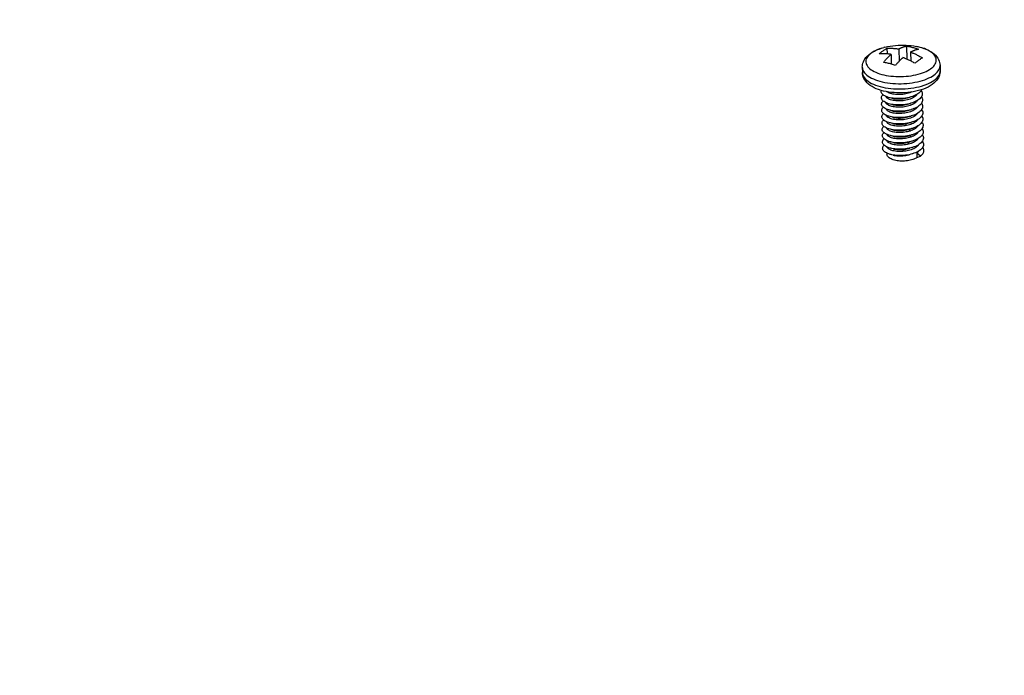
# Model space of a CAD drawing. Header units: millimetres. Extents: x 6 to 414, y 7 to 290.
# Tile 321 of 341: x 145.25 to 152.21, y 208.92 to 213.55. Entities that reach past the tile are written whole.
import ezdxf

# ---------------------------------------------------------------- set-up
doc = ezdxf.new("R2010")
doc.units = ezdxf.units.MM
doc.header["$LTSCALE"] = 23.1
doc.layers.get('0').update_dxf_attribs({"linetype": 'CONTINUOUS'})
for name, color, linetype in [('03_ALL_AXES', 7, 'CONTINUOUS'), ('09_ALL_ROUNDS', 7, 'CONTINUOUS'), ('20_ALL_FEATURES', 7, 'CONTINUOUS')]:
    doc.layers.add(name, color=color, linetype=linetype)
doc.styles.get("Standard").update_dxf_attribs({"font": 'txt', "width": 0.6})
doc.dimstyles.get("Standard").update_dxf_attribs({"dimtxt": 2.5, "dimasz": 1.8, "dimexe": 0.05, "dimexo": 0.0625, "dimtad": 1, "dimzin": 0, "dimdsep": 46, "dimtxsty": 'Standard', "dimblk": '_FILLED', "dimblk1": '_FILLED', "dimblk2": '_FILLED', "dimcen": 0.09, "dimadec": 0, "dimazin": 0, "dimtol": 1, "dimtp": 0.01, "dimtm": 0.01, "dimtfac": 1, "dimtofl": 0, "dimtmove": 0, "dimatfit": 3, "dimldrblk": '_FILLED', "dimfxl": 0, "dimtolj": 1, "dimtzin": 0, "dimarcsym": 0})

# ---------------------------------------------------------------- blocks, each defined once
blk = doc.blocks.new('_FILLED')
at = {"color": 0, "linetype": 'ByBlock'}
blk.add_solid([(0, 0), (-1, 0.2222), (-1, -0.2222)], dxfattribs=at)

msp = doc.modelspace()

# ---------------------------------------------------------------- linework, layer by layer
at = {"color": 40, "linetype": 'Continuous'}
msp.add_line((151.3816, 212.6969), (151.3814, 212.6989), dxfattribs=at)
for points in [[(151.3855, 212.8665), (151.3859, 212.8669), (151.3863, 212.8674), (151.3867, 212.8679), (151.3871, 212.8683), (151.3875, 212.8687), (151.3879, 212.8691), (151.3884, 212.8696), (151.3888, 212.87), (151.3893, 212.8703), (151.3897, 212.8707), (151.3901, 212.871), (151.3906, 212.8714), (151.391, 212.8717), (151.3914, 212.872), (151.3919, 212.8723)], [(151.4606, 212.8597), (151.4616, 212.8591), (151.4626, 212.8584), (151.4636, 212.8578), (151.4647, 212.8572), (151.4657, 212.8565), (151.4667, 212.8559), (151.4677, 212.8552), (151.4687, 212.8545), (151.4697, 212.8539), (151.4707, 212.8532), (151.4718, 212.8524), (151.4729, 212.8517), (151.474, 212.8509), (151.4751, 212.8501), (151.4762, 212.8493), (151.4773, 212.8485), (151.4784, 212.8477), (151.4795, 212.8469), (151.4805, 212.8461)], [(151.5107, 212.818), (151.5116, 212.817), (151.5124, 212.816), (151.5133, 212.815), (151.5142, 212.814), (151.515, 212.813), (151.5158, 212.812), (151.5166, 212.811), (151.5174, 212.81), (151.5182, 212.809), (151.519, 212.808), (151.5198, 212.807), (151.5205, 212.806)], [(151.5369, 212.7787), (151.5373, 212.7777), (151.5378, 212.7767), (151.5382, 212.7757), (151.5386, 212.7747), (151.539, 212.7737), (151.5394, 212.7726), (151.5398, 212.7717), (151.5401, 212.7708), (151.5404, 212.7699), (151.5407, 212.769), (151.541, 212.7681), (151.5413, 212.7672), (151.5416, 212.7663)], [(151.5459, 212.7363), (151.5459, 212.7353), (151.5458, 212.7343), (151.5458, 212.7333), (151.5458, 212.7323), (151.5457, 212.7313), (151.5456, 212.7303), (151.5456, 212.7293), (151.5455, 212.7283), (151.5454, 212.7273), (151.5453, 212.7262), (151.5452, 212.7252), (151.545, 212.7242), (151.5449, 212.7232), (151.5448, 212.7221)], [(151.5353, 212.6882), (151.5348, 212.687), (151.5343, 212.6859), (151.5338, 212.6847), (151.5333, 212.6836), (151.5328, 212.6824), (151.5323, 212.6813), (151.5318, 212.6802), (151.5313, 212.6791), (151.5308, 212.678), (151.5302, 212.6769), (151.5297, 212.6758), (151.5292, 212.6748), (151.5287, 212.6737), (151.5281, 212.6727)], [(151.3983, 212.6377), (151.3978, 212.6385), (151.3973, 212.6394), (151.3969, 212.6403), (151.3965, 212.6412), (151.396, 212.6421), (151.3956, 212.643), (151.3952, 212.6439), (151.3948, 212.6449), (151.3944, 212.6458), (151.394, 212.6467), (151.3936, 212.6475), (151.3933, 212.6484), (151.393, 212.6492), (151.3926, 212.65)], [(151.5041, 212.6375), (151.5032, 212.6364), (151.5022, 212.6354), (151.5013, 212.6344), (151.5003, 212.6334), (151.4993, 212.6324), (151.4984, 212.6314), (151.4974, 212.6304), (151.4964, 212.6295), (151.4954, 212.6285), (151.4945, 212.6276), (151.4935, 212.6267), (151.4925, 212.6258), (151.4915, 212.6249), (151.4905, 212.6241), (151.4894, 212.6232), (151.4884, 212.6224)]]:
    msp.add_lwpolyline(points, dxfattribs=at)
at = {"layer": '03_ALL_AXES', "color": 7, "linetype": 'Continuous'}
for p, q in [((151.7571, 213.231), (151.758, 213.1938)), ((151.2073, 213.218), (151.2082, 213.1808)), ((151.3817, 212.6102), (151.3819, 212.6027))]:
    msp.add_line(p, q, dxfattribs=at)
msp.add_lwpolyline([(151.3668, 213.3601), (151.3858, 213.3644), (151.4047, 213.368), (151.4235, 213.3708), (151.4423, 213.373), (151.461, 213.3744), (151.4797, 213.3752), (151.4983, 213.3752), (151.5169, 213.3746), (151.5354, 213.3733), (151.5539, 213.3714), (151.5724, 213.3687), (151.591, 213.3654)], dxfattribs=at)
at = {"layer": '09_ALL_ROUNDS', "color": 7, "linetype": 'Continuous'}
for p, q in [((151.3667, 213.36), (151.3602, 213.3584)), ((151.3668, 213.3601), (151.3667, 213.36)), ((151.6307, 213.3553), (151.6177, 213.3591)), ((151.2718, 213.3198), (151.2643, 213.3141)), ((151.334, 213.0816), (151.3517, 213.0772)), ((151.6047, 213.0533), (151.5864, 213.0489)), ((151.6225, 213.0585), (151.6047, 213.0533)), ((151.6398, 213.0644), (151.6225, 213.0585))]:
    msp.add_line(p, q, dxfattribs=at)
for points in [[(151.591, 213.3654), (151.6079, 213.3617), (151.6255, 213.357), (151.6425, 213.3515), (151.6589, 213.3452), (151.6745, 213.3381), (151.689, 213.3303), (151.7024, 213.3216), (151.7144, 213.3124), (151.7247, 213.3028), (151.7335, 213.293), (151.7407, 213.2829), (151.7465, 213.2728), (151.751, 213.2625), (151.7542, 213.2521), (151.7563, 213.2416), (151.7571, 213.231)], [(151.6177, 213.3591), (151.6022, 213.363), (151.591, 213.3654)], [(151.2073, 213.218), (151.2076, 213.2279), (151.2089, 213.2378), (151.2113, 213.2478), (151.2149, 213.2578), (151.2196, 213.2677), (151.2256, 213.2777), (151.2331, 213.2876), (151.242, 213.2974), (151.2524, 213.3069), (151.2643, 213.316)], [(151.2643, 213.3141), (151.2569, 213.3077), (151.25, 213.3006), (151.2439, 213.293), (151.2391, 213.2852), (151.2354, 213.2773), (151.2331, 213.2692), (151.2321, 213.2612), (151.2324, 213.2532), (151.2339, 213.2452), (151.2368, 213.2374), (151.2409, 213.2296), (151.2463, 213.2221), (151.253, 213.2148), (151.2608, 213.2077), (151.2697, 213.2009), (151.2798, 213.1944), (151.291, 213.1883), (151.3031, 213.1826), (151.3162, 213.1773), (151.3301, 213.1725), (151.3449, 213.1681), (151.3603, 213.1643), (151.3764, 213.1609), (151.393, 213.1581), (151.4101, 213.1559), (151.4276, 213.1542), (151.4454, 213.1531), (151.4633, 213.1526), (151.4813, 213.1526), (151.4994, 213.1533), (151.5173, 213.1545), (151.5351, 213.1563), (151.5525, 213.1586), (151.5696, 213.1615), (151.5863, 213.1649), (151.6023, 213.1689), (151.6178, 213.1733), (151.6326, 213.1783), (151.6465, 213.1836), (151.6594, 213.1894), (151.6712, 213.1953), (151.6816, 213.2014), (151.6907, 213.2074)], [(151.2643, 213.316), (151.2781, 213.325), (151.2929, 213.3332), (151.3088, 213.3407), (151.3255, 213.3474), (151.3428, 213.3533), (151.3606, 213.3585)], [(151.3448, 213.3539), (151.33, 213.349), (151.3161, 213.3436), (151.3031, 213.3379), (151.2913, 213.3319), (151.281, 213.3259), (151.2718, 213.3198)], [(151.6907, 213.2074), (151.6983, 213.2131), (151.7056, 213.2195), (151.7126, 213.2266), (151.7186, 213.2342), (151.7235, 213.242), (151.7271, 213.25), (151.7295, 213.258), (151.7305, 213.2661), (151.7302, 213.2741), (151.7286, 213.282), (151.7258, 213.2899), (151.7216, 213.2976), (151.7162, 213.3052), (151.7096, 213.3125), (151.7018, 213.3196), (151.6928, 213.3263), (151.6828, 213.3328), (151.6716, 213.3389), (151.6595, 213.3446), (151.6464, 213.3499), (151.6341, 213.3542)], [(151.7132, 213.1625), (151.7216, 213.1688), (151.7297, 213.1759), (151.7373, 213.1837), (151.744, 213.1921), (151.7494, 213.2007), (151.7534, 213.2095), (151.756, 213.2183), (151.7571, 213.2272), (151.7571, 213.231)], [(151.2073, 213.218), (151.2076, 213.213), (151.2094, 213.2042), (151.2125, 213.1956), (151.2171, 213.187), (151.2231, 213.1787), (151.2304, 213.1706), (151.239, 213.1628), (151.2489, 213.1553), (151.26, 213.1482), (151.2723, 213.1415), (151.2857, 213.1352), (151.3001, 213.1293), (151.3155, 213.124), (151.3317, 213.1192), (151.3488, 213.1149)], [(151.2082, 213.1808), (151.2082, 213.1789), (151.2095, 213.1698), (151.2124, 213.1608), (151.2167, 213.1519), (151.2225, 213.1433), (151.2298, 213.1348), (151.2385, 213.1267), (151.2486, 213.1189), (151.2599, 213.1115), (151.2726, 213.1045), (151.2864, 213.098), (151.3013, 213.092), (151.3172, 213.0865), (151.334, 213.0816)], [(151.3574, 213.0501), (151.3398, 213.0548), (151.3228, 213.0603), (151.3064, 213.0666), (151.2908, 213.0737), (151.2763, 213.0815), (151.2629, 213.0901), (151.2509, 213.0994), (151.2406, 213.1089), (151.2318, 213.1188), (151.2246, 213.1288), (151.2188, 213.139), (151.2143, 213.1493), (151.2111, 213.1597), (151.209, 213.1702), (151.2082, 213.1808)], [(151.598, 213.1157), (151.6157, 213.12), (151.6328, 213.1249), (151.6491, 213.1304), (151.6644, 213.1363), (151.6787, 213.1426), (151.6917, 213.1492), (151.7032, 213.1558), (151.7132, 213.1625)], [(151.758, 213.1938), (151.7577, 213.1839), (151.7564, 213.1739), (151.754, 213.164), (151.7504, 213.154), (151.7457, 213.1441), (151.7397, 213.1341), (151.7322, 213.1242), (151.7233, 213.1144), (151.7129, 213.1049), (151.701, 213.0958)], [(151.7141, 213.1253), (151.7246, 213.1333), (151.7338, 213.1417), (151.7415, 213.1504), (151.7478, 213.1592), (151.7526, 213.1682), (151.7559, 213.1773), (151.7577, 213.1864), (151.758, 213.1938)], [(151.3488, 213.1149), (151.3665, 213.1112), (151.3849, 213.1081), (151.4037, 213.1057), (151.423, 213.1038), (151.4426, 213.1026), (151.4624, 213.102), (151.4823, 213.1021), (151.5022, 213.1028), (151.522, 213.1041), (151.5415, 213.1061), (151.5608, 213.1087), (151.5797, 213.1119), (151.598, 213.1157)], [(151.59, 213.0765), (151.6086, 213.0807), (151.6266, 213.0855)], [(151.6266, 213.0855), (151.6437, 213.0909), (151.6599, 213.0969), (151.6752, 213.1033), (151.6893, 213.1102), (151.7023, 213.1175), (151.7141, 213.1253)], [(151.701, 213.0958), (151.6872, 213.0868), (151.6724, 213.0785), (151.6565, 213.0711), (151.6398, 213.0644)], [(151.3517, 213.0772), (151.3701, 213.0735), (151.3892, 213.0704), (151.4088, 213.068), (151.4287, 213.0662), (151.449, 213.0651), (151.4695, 213.0647), (151.4901, 213.065), (151.5106, 213.066), (151.531, 213.0676), (151.5511, 213.0699), (151.5708, 213.0729), (151.59, 213.0765)], [(151.394, 213.0429), (151.3755, 213.0462), (151.3574, 213.0501)], [(151.5864, 213.0489), (151.5677, 213.0452), (151.5487, 213.0422), (151.5294, 213.0398), (151.51, 213.0382), (151.4905, 213.0373), (151.4709, 213.037), (151.4514, 213.0374), (151.4321, 213.0386), (151.4129, 213.0404), (151.394, 213.0429)]]:
    msp.add_lwpolyline(points, dxfattribs=at)
at = {"layer": '20_ALL_FEATURES', "color": 7, "linetype": 'Continuous'}
for p, q in [((151.5197, 213.3681), (151.5219, 213.2757)), ((151.3815, 213.3522), (151.3825, 213.3128)), ((151.4109, 213.3092), (151.4125, 213.2399)), ((151.4651, 213.3477), (151.4672, 213.26)), ((151.5491, 213.3251), (151.5506, 213.262)), ((151.3868, 213.0416), (151.3819, 213.045)), ((151.6275, 213.0602), (151.6271, 213.0591)), ((151.535, 213.0035), (151.5465, 213.0069)), ((151.5361, 212.9588), (151.5476, 212.9621)), ((151.4045, 212.8687), (151.394, 212.8716)), ((151.5371, 212.914), (151.5486, 212.9174)), ((151.5382, 212.8692), (151.5497, 212.8726)), ((151.4056, 212.8239), (151.4041, 212.8243)), ((151.5392, 212.8245), (151.5508, 212.8279)), ((151.3949, 212.772), (151.39, 212.7752)), ((151.4066, 212.7792), (151.4043, 212.7798)), ((151.5403, 212.7797), (151.5518, 212.7831)), ((151.5414, 212.735), (151.5529, 212.7383)), ((151.5424, 212.6902), (151.5539, 212.6936)), ((151.5928, 212.6105), (151.5935, 212.5795)), ((151.6183, 212.5882), (151.5928, 212.6105)), ((151.5935, 212.5795), (151.6183, 212.5882))]:
    msp.add_line(p, q, dxfattribs=at)
for points in [[(151.4651, 213.3477), (151.4672, 213.3488), (151.4693, 213.3499), (151.4714, 213.351), (151.4735, 213.352), (151.4756, 213.353), (151.4777, 213.354), (151.4799, 213.355), (151.4821, 213.356), (151.4844, 213.357), (151.4868, 213.358), (151.4893, 213.359), (151.4919, 213.3601), (151.4948, 213.3611), (151.4978, 213.3622), (151.5009, 213.3632), (151.5043, 213.3643), (151.508, 213.3653), (151.5118, 213.3663), (151.5157, 213.3672), (151.5197, 213.3681)], [(151.5197, 213.3681), (151.5267, 213.3669), (151.5337, 213.3656), (151.5407, 213.3642), (151.5477, 213.3626), (151.5547, 213.3609), (151.5617, 213.3591), (151.5687, 213.3572), (151.5757, 213.3551), (151.5827, 213.3529), (151.5897, 213.3506), (151.5967, 213.3481), (151.6037, 213.3456)], [(151.3273, 213.3138), (151.3318, 213.3177), (151.3363, 213.3214), (151.3408, 213.3251), (151.3453, 213.3286), (151.3498, 213.332), (151.3544, 213.3353)], [(151.4109, 213.3092), (151.4072, 213.3098), (151.4033, 213.3104), (151.3992, 213.311), (151.3948, 213.3115), (151.3901, 213.3121), (151.3852, 213.3126), (151.3801, 213.313), (151.3749, 213.3135), (151.3695, 213.3138), (151.364, 213.3141), (151.3583, 213.3143), (151.3524, 213.3144), (151.3464, 213.3144), (151.3401, 213.3143), (151.3338, 213.3141), (151.3273, 213.3138)], [(151.3544, 213.3353), (151.3589, 213.3384), (151.3634, 213.3414), (151.368, 213.3443), (151.3725, 213.3471), (151.377, 213.3497), (151.3815, 213.3522)], [(151.3571, 213.2528), (151.3611, 213.2576), (151.365, 213.2622), (151.3687, 213.2666), (151.3723, 213.2707), (151.3756, 213.2744), (151.3788, 213.2778), (151.3817, 213.2809), (151.3844, 213.2838), (151.387, 213.2865), (151.3895, 213.289), (151.3919, 213.2914), (151.3941, 213.2936), (151.3963, 213.2957), (151.3984, 213.2978), (151.4005, 213.2997), (151.4025, 213.3017), (151.4046, 213.3036), (151.4067, 213.3055), (151.4088, 213.3074), (151.4109, 213.3092)], [(151.3815, 213.3522), (151.3879, 213.3525), (151.3941, 213.3527), (151.4003, 213.3528), (151.4064, 213.3528), (151.4123, 213.3527), (151.418, 213.3525), (151.4236, 213.3522), (151.4291, 213.3519), (151.4344, 213.3515), (151.4395, 213.351), (151.4444, 213.3505), (151.4491, 213.35), (151.4535, 213.3494), (151.4576, 213.3488), (151.4615, 213.3482), (151.4651, 213.3477)], [(151.6037, 213.3456), (151.5997, 213.3447), (151.5957, 213.3438), (151.5919, 213.3427), (151.5883, 213.3417), (151.5849, 213.3406), (151.5817, 213.3396), (151.5787, 213.3385), (151.5759, 213.3375), (151.5732, 213.3365), (151.5707, 213.3355), (151.5684, 213.3345), (151.5661, 213.3335), (151.5639, 213.3325), (151.5618, 213.3315), (151.5597, 213.3305), (151.5576, 213.3295), (151.5555, 213.3284), (151.5534, 213.3274), (151.5512, 213.3263), (151.5491, 213.3251)], [(151.5491, 213.3251), (151.5528, 213.3237), (151.5568, 213.3222), (151.5609, 213.3205), (151.5654, 213.3187), (151.5701, 213.3168), (151.575, 213.3146), (151.5801, 213.3124), (151.5854, 213.3099), (151.5908, 213.3074), (151.5964, 213.3047), (151.6022, 213.3018), (151.6081, 213.2988), (151.6142, 213.2955), (151.6206, 213.292), (151.627, 213.2884), (151.6336, 213.2846)], [(151.4131, 213.2398), (151.4061, 213.2419), (151.3991, 213.2438), (151.3921, 213.2456), (151.3851, 213.2473), (151.3781, 213.2489), (151.3711, 213.2503), (151.3641, 213.2516), (151.3571, 213.2528)], [(151.4411, 213.2302), (151.4341, 213.2328), (151.4271, 213.2353), (151.4201, 213.2376), (151.4131, 213.2398)], [(151.4949, 213.2867), (151.4928, 213.2848), (151.4907, 213.2829), (151.4886, 213.2811), (151.4866, 213.2791), (151.4845, 213.2772), (151.4824, 213.2752), (151.4803, 213.2732), (151.4781, 213.2711), (151.4759, 213.2688), (151.4735, 213.2665), (151.471, 213.2639), (151.4684, 213.2612), (151.4656, 213.2583), (151.4627, 213.2551), (151.4595, 213.2517), (151.4562, 213.248), (151.4527, 213.244), (151.4489, 213.2396), (151.4451, 213.2351), (151.4411, 213.2302)], [(151.5542, 213.2602), (151.5482, 213.2633), (151.5424, 213.2662), (151.5367, 213.2689), (151.5312, 213.2715), (151.5259, 213.274), (151.5207, 213.2762), (151.5158, 213.2784), (151.511, 213.2803), (151.5066, 213.2821), (151.5025, 213.2838), (151.4986, 213.2853), (151.4949, 213.2867)], [(151.5794, 213.2461), (151.5729, 213.2499), (151.5666, 213.2535), (151.5603, 213.2569), (151.5542, 213.2602)], [(151.6064, 213.2676), (151.6019, 213.2644), (151.5974, 213.261), (151.5928, 213.2575), (151.5883, 213.2538), (151.5838, 213.25), (151.5794, 213.2461)], [(151.6336, 213.2846), (151.629, 213.2821), (151.6245, 213.2795), (151.62, 213.2767), (151.6155, 213.2738), (151.6109, 213.2708), (151.6064, 213.2676)], [(151.3547, 213.0236), (151.3499, 213.0282), (151.3461, 213.033), (151.3434, 213.0379), (151.3418, 213.0429), (151.3414, 213.048), (151.3421, 213.0531), (151.3425, 213.0541)], [(151.3553, 212.9793), (151.3505, 212.9839), (151.3468, 212.9886), (151.3443, 212.9936), (151.3428, 212.9986), (151.3425, 213.0037), (151.3433, 213.0088), (151.3452, 213.0138), (151.3482, 213.0188), (151.3524, 213.0237), (151.3536, 213.0247)], [(151.4013, 213.003), (151.3935, 213.005), (151.384, 213.0081), (151.3753, 213.0115), (151.3675, 213.0152), (151.3606, 213.0193), (151.3547, 213.0236)], [(151.3881, 212.9967), (151.3831, 213.0002), (151.379, 213.0038), (151.3758, 213.0076), (151.3736, 213.0115), (151.3733, 213.0125)], [(151.5587, 213.0437), (151.5533, 213.0413), (151.5444, 213.0378), (151.5351, 213.0348), (151.5254, 213.0321), (151.5153, 213.0298), (151.505, 213.028), (151.4945, 213.0266), (151.484, 213.0256), (151.4735, 213.025), (151.4629, 213.0248), (151.4525, 213.0252), (151.4424, 213.0259), (151.4327, 213.027), (151.4236, 213.0286), (151.415, 213.0305), (151.4069, 213.0328), (151.3994, 213.0354), (151.3927, 213.0384), (151.3868, 213.0416)], [(151.6071, 213.0353), (151.5996, 213.0299), (151.5912, 213.0248), (151.582, 213.02), (151.572, 213.0156), (151.5613, 213.0116), (151.5499, 213.0079)], [(151.5832, 213.0133), (151.5771, 213.0087), (151.5701, 213.0043)], [(151.5961, 213.0278), (151.593, 213.0232), (151.5885, 213.0181), (151.5832, 213.0133)], [(151.6271, 213.0591), (151.6237, 213.0529), (151.6192, 213.0469), (151.6136, 213.041), (151.6071, 213.0353)], [(151.6279, 213.0138), (151.6244, 213.0076), (151.6198, 213.0016), (151.6141, 212.9957), (151.6075, 212.99)], [(151.624, 213.0535), (151.6254, 213.0515), (151.6287, 213.0453), (151.6308, 213.0391), (151.6318, 213.0328), (151.6316, 213.0264), (151.6303, 213.0201), (151.6279, 213.0138)], [(151.3559, 212.9349), (151.3512, 212.9395), (151.3476, 212.9443), (151.3451, 212.9493), (151.3438, 212.9543), (151.3435, 212.9594), (151.3444, 212.9645), (151.3465, 212.9695), (151.3496, 212.9745), (151.3539, 212.9793), (151.3546, 212.98)], [(151.4024, 212.9582), (151.3937, 212.9605), (151.3842, 212.9636), (151.3756, 212.9671), (151.3679, 212.9708), (151.3611, 212.9749), (151.3553, 212.9793)], [(151.3894, 212.9518), (151.3843, 212.9553), (151.3802, 212.9589), (151.377, 212.9627), (151.3747, 212.9666), (151.3744, 212.9677)], [(151.5701, 213.0043), (151.5625, 213.0002), (151.5542, 212.9965), (151.5454, 212.993), (151.536, 212.99), (151.5262, 212.9873), (151.5161, 212.985), (151.5058, 212.9832), (151.4953, 212.9818), (151.4846, 212.9808), (151.474, 212.9802), (151.4636, 212.9801), (151.4533, 212.9804), (151.4433, 212.9811), (151.4337, 212.9823), (151.4245, 212.9838), (151.4159, 212.9858), (151.4079, 212.988), (151.4005, 212.9907), (151.3939, 212.9936), (151.3881, 212.9967)], [(151.5712, 212.9595), (151.5635, 212.9554), (151.5551, 212.9516), (151.5462, 212.9482), (151.5368, 212.9451), (151.5271, 212.9425), (151.5171, 212.9403), (151.5068, 212.9384), (151.4963, 212.937), (151.4858, 212.936), (151.4752, 212.9355), (151.4648, 212.9353), (151.4546, 212.9356), (151.4446, 212.9364), (151.435, 212.9375), (151.4259, 212.939), (151.4173, 212.9409), (151.4093, 212.9432), (151.402, 212.9457), (151.3953, 212.9486), (151.3894, 212.9518)], [(151.5499, 213.0079), (151.5384, 213.0048), (151.5262, 213.0021), (151.5137, 212.9999), (151.5011, 212.9982), (151.4883, 212.997), (151.4754, 212.9963), (151.4627, 212.9961), (151.4501, 212.9964), (151.4379, 212.9972), (151.426, 212.9985), (151.4146, 213.0002), (151.4037, 213.0024), (151.4013, 213.003)], [(151.551, 212.9632), (151.5383, 212.9598), (151.5261, 212.9571), (151.5137, 212.955), (151.501, 212.9533), (151.4881, 212.9521), (151.4753, 212.9515), (151.4626, 212.9513), (151.4501, 212.9517), (151.4378, 212.9525), (151.426, 212.9538), (151.4146, 212.9556), (151.4038, 212.9579), (151.4024, 212.9582)], [(151.4166, 212.9993), (151.4243, 212.9976), (151.4335, 212.996), (151.4431, 212.9949), (151.4532, 212.9941), (151.4636, 212.9938), (151.4742, 212.994), (151.4847, 212.9945), (151.4953, 212.9955), (151.5057, 212.997), (151.516, 212.9988), (151.5261, 213.0011), (151.535, 213.0035)], [(151.4176, 212.9545), (151.4253, 212.9528), (151.4344, 212.9513), (151.444, 212.9501), (151.4541, 212.9494), (151.4643, 212.9491), (151.4748, 212.9492), (151.4854, 212.9498), (151.496, 212.9507), (151.5065, 212.9522), (151.5168, 212.954), (151.527, 212.9563), (151.5361, 212.9588)], [(151.6075, 212.99), (151.5999, 212.9847), (151.5914, 212.9796), (151.5822, 212.9748), (151.5721, 212.9704), (151.5614, 212.9665), (151.551, 212.9632)], [(151.6079, 212.9448), (151.6002, 212.9394), (151.5917, 212.9344), (151.5823, 212.9296), (151.5722, 212.9253), (151.5615, 212.9214), (151.5521, 212.9184)], [(151.5843, 212.9686), (151.5781, 212.9639), (151.5712, 212.9595)], [(151.5972, 212.983), (151.5941, 212.9784), (151.5896, 212.9734), (151.5843, 212.9686)], [(151.6287, 212.9685), (151.6251, 212.9623), (151.6204, 212.9563), (151.6146, 212.9504), (151.6079, 212.9448)], [(151.625, 213.0087), (151.6268, 213.0061), (151.63, 213), (151.632, 212.9938), (151.6329, 212.9875), (151.6326, 212.9811), (151.6312, 212.9748), (151.6287, 212.9685)], [(151.6261, 212.964), (151.6282, 212.9608), (151.6313, 212.9547), (151.6332, 212.9485), (151.6339, 212.9421), (151.6336, 212.9358), (151.6321, 212.9294), (151.6295, 212.9232)], [(151.3621, 212.8862), (151.3565, 212.8906), (151.3519, 212.8952), (151.3484, 212.9), (151.346, 212.905), (151.3448, 212.91), (151.3446, 212.9151), (151.3456, 212.9202), (151.3478, 212.9252), (151.351, 212.9302), (151.3554, 212.935), (151.3556, 212.9352)], [(151.3626, 212.8418), (151.3571, 212.8462), (151.3526, 212.8509), (151.3492, 212.8557), (151.3469, 212.8606), (151.3458, 212.8657), (151.3457, 212.8708), (151.3469, 212.8759), (151.3491, 212.8809), (151.3524, 212.8859), (151.3567, 212.8904)], [(151.4034, 212.9135), (151.3938, 212.916), (151.3845, 212.9192), (151.376, 212.9226), (151.3683, 212.9264), (151.3616, 212.9306), (151.3559, 212.9349)], [(151.394, 212.8716), (151.3847, 212.8747), (151.3763, 212.8782), (151.3687, 212.882), (151.3621, 212.8862)], [(151.3899, 212.9074), (151.385, 212.9108), (151.381, 212.9144), (151.3779, 212.9182), (151.3757, 212.9221), (151.3754, 212.9229)], [(151.3913, 212.8625), (151.3863, 212.8659), (151.3822, 212.8695), (151.379, 212.8733), (151.3768, 212.8771), (151.3765, 212.8781)], [(151.5723, 212.9148), (151.5648, 212.9108), (151.5566, 212.907), (151.5477, 212.9036), (151.5384, 212.9005), (151.5286, 212.8978), (151.5185, 212.8956), (151.5082, 212.8937), (151.4977, 212.8923), (151.4869, 212.8913), (151.4761, 212.8907), (151.4653, 212.8906), (151.4548, 212.8909), (151.4447, 212.8917), (151.4351, 212.8929), (151.426, 212.8944), (151.4175, 212.8964), (151.4095, 212.8987), (151.4022, 212.9013), (151.3957, 212.9042), (151.3899, 212.9074)], [(151.5521, 212.9184), (151.5501, 212.9178), (151.5383, 212.9148), (151.5261, 212.9122), (151.5136, 212.91), (151.5009, 212.9084), (151.488, 212.9073), (151.4752, 212.9067), (151.4625, 212.9066), (151.45, 212.907), (151.4378, 212.9078), (151.426, 212.9092), (151.4147, 212.9111), (151.4034, 212.9135)], [(151.5531, 212.8736), (151.5501, 212.8728), (151.5383, 212.8697), (151.526, 212.8672), (151.5135, 212.8651), (151.5008, 212.8635), (151.4879, 212.8625), (151.4751, 212.8619), (151.4624, 212.8618), (151.4499, 212.8623), (151.4378, 212.8632), (151.426, 212.8646), (151.4147, 212.8665), (151.4045, 212.8687)], [(151.4187, 212.9097), (151.4266, 212.908), (151.4357, 212.9065), (151.4453, 212.9054), (151.4553, 212.9046), (151.4655, 212.9043), (151.4759, 212.9044), (151.4865, 212.905), (151.4971, 212.906), (151.5076, 212.9074), (151.5178, 212.9092), (151.5279, 212.9115), (151.5371, 212.914)], [(151.6083, 212.8995), (151.6006, 212.8942), (151.5919, 212.8892), (151.5825, 212.8845), (151.5723, 212.8802), (151.5615, 212.8763), (151.5531, 212.8736)], [(151.5853, 212.9238), (151.5792, 212.9192), (151.5723, 212.9148)], [(151.5864, 212.879), (151.5803, 212.8745), (151.5734, 212.8701)], [(151.5983, 212.9382), (151.5981, 212.9379), (151.5946, 212.9331), (151.5904, 212.9283), (151.5853, 212.9238)], [(151.5993, 212.8934), (151.5961, 212.8889), (151.5917, 212.8839), (151.5864, 212.879)], [(151.6295, 212.9232), (151.6257, 212.917), (151.621, 212.911), (151.6151, 212.9051), (151.6083, 212.8995)], [(151.6302, 212.8778), (151.6264, 212.8717), (151.6215, 212.8657), (151.6156, 212.8598), (151.6087, 212.8543)], [(151.6271, 212.9192), (151.6296, 212.9155), (151.6325, 212.9094), (151.6343, 212.9031), (151.635, 212.8968), (151.6345, 212.8904), (151.633, 212.8841), (151.6302, 212.8778)], [(151.6282, 212.8745), (151.631, 212.8702), (151.6338, 212.8641), (151.6355, 212.8578), (151.6361, 212.8514), (151.6355, 212.8451), (151.6338, 212.8388), (151.631, 212.8325)], [(151.3631, 212.7974), (151.3577, 212.8019), (151.3533, 212.8065), (151.35, 212.8114), (151.3478, 212.8163), (151.3468, 212.8214), (151.3469, 212.8265), (151.3481, 212.8316), (151.3504, 212.8366), (151.3539, 212.8415), (151.3578, 212.8457)], [(151.4041, 212.8243), (151.3942, 212.8271), (151.385, 212.8302), (151.3766, 212.8338), (151.3691, 212.8376), (151.3626, 212.8418)], [(151.3923, 212.8177), (151.3872, 212.8212), (151.3831, 212.8249), (151.38, 212.8287), (151.3778, 212.8326), (151.3776, 212.8334)], [(151.5734, 212.8701), (151.5658, 212.866), (151.5574, 212.8622), (151.5484, 212.8587), (151.5389, 212.8556), (151.529, 212.8529), (151.5188, 212.8507), (151.5085, 212.8488), (151.498, 212.8474), (151.4874, 212.8464), (151.4767, 212.8459), (151.4662, 212.8458), (151.456, 212.8462), (151.4461, 212.8469), (151.4365, 212.8481), (151.4275, 212.8496), (151.4189, 212.8515), (151.4109, 212.8538), (151.4036, 212.8564), (151.397, 212.8593), (151.3913, 212.8625)], [(151.5744, 212.8253), (151.5668, 212.8212), (151.5586, 212.8175), (151.5498, 212.8141), (151.5405, 212.811), (151.5308, 212.8083), (151.5207, 212.8061), (151.5104, 212.8042), (151.5, 212.8028), (151.4894, 212.8018), (151.4789, 212.8012), (151.4684, 212.801), (151.4582, 212.8013), (151.4482, 212.802), (151.4385, 212.8032), (151.4294, 212.8047), (151.4207, 212.8066), (151.4126, 212.8089), (151.405, 212.8115), (151.3982, 212.8145), (151.3923, 212.8177)], [(151.5542, 212.8289), (151.5501, 212.8277), (151.5382, 212.8247), (151.5259, 212.8222), (151.5134, 212.8202), (151.5007, 212.8187), (151.4878, 212.8176), (151.475, 212.8171), (151.4623, 212.8171), (151.4499, 212.8176), (151.4377, 212.8185), (151.426, 212.82), (151.4148, 212.8219), (151.4056, 212.8239)], [(151.4198, 212.865), (151.4267, 212.8634), (151.4358, 212.8619), (151.4455, 212.8607), (151.4556, 212.8599), (151.4661, 212.8596), (151.4768, 212.8597), (151.4876, 212.8602), (151.4984, 212.8613), (151.5089, 212.8627), (151.5193, 212.8646), (151.5294, 212.8668), (151.5382, 212.8692)], [(151.4208, 212.8202), (151.4282, 212.8186), (151.4373, 212.817), (151.4468, 212.8159), (151.4567, 212.8151), (151.4669, 212.8148), (151.4774, 212.8149), (151.4881, 212.8154), (151.4988, 212.8164), (151.5092, 212.8178), (151.5196, 212.8196), (151.5297, 212.8219), (151.5392, 212.8245)], [(151.6087, 212.8543), (151.6009, 212.849), (151.5922, 212.844), (151.5827, 212.8393), (151.5724, 212.835), (151.5616, 212.8312), (151.5542, 212.8289)], [(151.6091, 212.809), (151.6012, 212.8037), (151.5924, 212.7988), (151.5828, 212.7941), (151.5725, 212.7899), (151.5616, 212.7861), (151.5552, 212.7841)], [(151.5874, 212.8343), (151.5813, 212.8297), (151.5744, 212.8253)], [(151.6003, 212.8486), (151.5972, 212.8441), (151.5927, 212.8391), (151.5874, 212.8343)], [(151.6013, 212.8038), (151.5982, 212.7993), (151.5938, 212.7943), (151.5885, 212.7895)], [(151.631, 212.8325), (151.6271, 212.8264), (151.6221, 212.8204), (151.6161, 212.8146), (151.6091, 212.809)], [(151.6292, 212.8298), (151.6323, 212.8249), (151.6351, 212.8187), (151.6367, 212.8124), (151.6371, 212.8061), (151.6365, 212.7998), (151.6347, 212.7934), (151.6317, 212.7872)], [(151.3636, 212.7531), (151.3583, 212.7575), (151.354, 212.7622), (151.3508, 212.7671), (151.3488, 212.772), (151.3478, 212.7771), (151.348, 212.7822), (151.3493, 212.7873), (151.3517, 212.7923), (151.3553, 212.7972), (151.3589, 212.8009)], [(151.3642, 212.7087), (151.3589, 212.7132), (151.3548, 212.7179), (151.3517, 212.7228), (151.3497, 212.7277), (151.3488, 212.7328), (151.3491, 212.7379), (151.3505, 212.743), (151.3531, 212.748), (151.3567, 212.7529), (151.36, 212.7562)], [(151.4043, 212.7798), (151.3944, 212.7826), (151.3853, 212.7858), (151.377, 212.7894), (151.3696, 212.7933), (151.3631, 212.7974)], [(151.4077, 212.7344), (151.4044, 212.7352), (151.3946, 212.7381), (151.3855, 212.7413), (151.3773, 212.7449), (151.37, 212.7489), (151.3636, 212.7531)], [(151.39, 212.7752), (151.3858, 212.7785), (151.3824, 212.7821), (151.3799, 212.7857), (151.3786, 212.7887)], [(151.3948, 212.728), (151.3897, 212.7314), (151.3856, 212.735), (151.3824, 212.7388), (151.3801, 212.7427), (151.3797, 212.7439)], [(151.5765, 212.7357), (151.5687, 212.7316), (151.5603, 212.7278), (151.5513, 212.7243), (151.5419, 212.7213), (151.5321, 212.7186), (151.5221, 212.7164), (151.5118, 212.7146), (151.5014, 212.7132), (151.4908, 212.7122), (151.4803, 212.7116), (151.4699, 212.7115), (151.4597, 212.7118), (151.4498, 212.7126), (151.4402, 212.7137), (151.4311, 212.7152), (151.4225, 212.7171), (151.4145, 212.7194), (151.4072, 212.722), (151.4006, 212.7248), (151.3948, 212.728)], [(151.5763, 212.781), (151.5692, 212.7771), (151.5616, 212.7735), (151.5534, 212.7702), (151.5448, 212.7672), (151.5357, 212.7646), (151.5263, 212.7623), (151.5167, 212.7603), (151.507, 212.7588), (151.497, 212.7576), (151.487, 212.7568), (151.4769, 212.7563), (151.4669, 212.7563), (151.4571, 212.7567), (151.4476, 212.7574), (151.4385, 212.7586), (151.4299, 212.76), (151.4217, 212.7618), (151.4141, 212.7639), (151.407, 212.7664), (151.4006, 212.7691), (151.3949, 212.772)], [(151.5552, 212.7841), (151.5501, 212.7827), (151.5382, 212.7797), (151.5259, 212.7773), (151.5133, 212.7753), (151.5005, 212.7738), (151.4877, 212.7728), (151.4749, 212.7723), (151.4623, 212.7723), (151.4498, 212.7729), (151.4377, 212.7739), (151.426, 212.7754), (151.4148, 212.7774), (151.4066, 212.7792)], [(151.5563, 212.7394), (151.5501, 212.7376), (151.5381, 212.7347), (151.5258, 212.7323), (151.5132, 212.7303), (151.5004, 212.7289), (151.4876, 212.728), (151.4748, 212.7275), (151.4622, 212.7276), (151.4498, 212.7282), (151.4377, 212.7292), (151.426, 212.7308), (151.4149, 212.7328), (151.4077, 212.7344)], [(151.4219, 212.7755), (151.4301, 212.7737), (151.4392, 212.7722), (151.4489, 212.771), (151.4589, 212.7703), (151.4692, 212.77), (151.4796, 212.7702), (151.4901, 212.7707), (151.5007, 212.7718), (151.5111, 212.7732), (151.5214, 212.775), (151.5315, 212.7773), (151.5403, 212.7797)], [(151.423, 212.7307), (151.4306, 212.729), (151.4393, 212.7275), (151.4483, 212.7264), (151.4578, 212.7257), (151.4677, 212.7253), (151.4777, 212.7253), (151.4878, 212.7258), (151.4978, 212.7266), (151.5077, 212.7278), (151.5175, 212.7293), (151.5271, 212.7313), (151.5364, 212.7336), (151.5414, 212.735)], [(151.6095, 212.7638), (151.6015, 212.7585), (151.5926, 212.7536), (151.583, 212.749), (151.5726, 212.7448), (151.5616, 212.741), (151.5563, 212.7394)], [(151.5885, 212.7895), (151.5828, 212.7852), (151.5763, 212.781)], [(151.5896, 212.7448), (151.5834, 212.7401), (151.5765, 212.7357)], [(151.6024, 212.7591), (151.5994, 212.7546), (151.5949, 212.7496), (151.5896, 212.7448)], [(151.6317, 212.7872), (151.6277, 212.781), (151.6226, 212.7751), (151.6165, 212.7693), (151.6095, 212.7638)], [(151.6325, 212.7419), (151.6284, 212.7357), (151.6232, 212.7298), (151.617, 212.724), (151.6098, 212.7185)], [(151.6303, 212.785), (151.6337, 212.7796), (151.6363, 212.7734), (151.6378, 212.7671), (151.6382, 212.7608), (151.6374, 212.7544), (151.6355, 212.7481), (151.6325, 212.7419)], [(151.6314, 212.7403), (151.635, 212.7343), (151.6376, 212.7281), (151.639, 212.7218), (151.6392, 212.7154), (151.6383, 212.7091), (151.6363, 212.7028), (151.6332, 212.6965)], [(151.3647, 212.6644), (151.3596, 212.6689), (151.3555, 212.6736), (151.3525, 212.6784), (151.3506, 212.6834), (151.3499, 212.6885), (151.3503, 212.6936), (151.3518, 212.6987), (151.3544, 212.7037), (151.3582, 212.7086), (151.361, 212.7114)], [(151.3864, 212.608), (151.3784, 212.6117), (151.3714, 212.6157), (151.3653, 212.62), (151.3602, 212.6245), (151.3562, 212.6292), (151.3533, 212.6341), (151.3516, 212.6391), (151.3509, 212.6442), (151.3514, 212.6493), (151.353, 212.6544), (151.3558, 212.6594), (151.3596, 212.6643), (151.3621, 212.6666)], [(151.3858, 212.6969), (151.3777, 212.7005), (151.3704, 212.7045), (151.3642, 212.7087)], [(151.4098, 212.6449), (151.4047, 212.6462), (151.395, 212.6491), (151.3861, 212.6524), (151.378, 212.6561), (151.3709, 212.6601), (151.3647, 212.6644)], [(151.3956, 212.6833), (151.3905, 212.6868), (151.3864, 212.6905), (151.3832, 212.6943), (151.381, 212.6982), (151.3807, 212.6992)], [(151.4087, 212.6896), (151.4045, 212.6907), (151.3948, 212.6936), (151.3858, 212.6969)], [(151.5776, 212.691), (151.5699, 212.6869), (151.5617, 212.6831), (151.5529, 212.6797), (151.5436, 212.6767), (151.5338, 212.674), (151.5238, 212.6718), (151.5135, 212.6699), (151.503, 212.6685), (151.4924, 212.6675), (151.4818, 212.6669), (151.4714, 212.6668), (151.4612, 212.6671), (151.4512, 212.6678), (151.4416, 212.6689), (151.4325, 212.6704), (151.4239, 212.6723), (151.4158, 212.6746), (151.4083, 212.6772), (151.4016, 212.6801), (151.3956, 212.6833)], [(151.5574, 212.6946), (151.5501, 212.6926), (151.5381, 212.6897), (151.5257, 212.6873), (151.5131, 212.6854), (151.5003, 212.684), (151.4875, 212.6831), (151.4747, 212.6828), (151.4621, 212.6829), (151.4497, 212.6835), (151.4377, 212.6846), (151.4261, 212.6862), (151.415, 212.6882), (151.4087, 212.6896)], [(151.424, 212.6859), (151.4318, 212.6842), (151.4409, 212.6827), (151.4505, 212.6816), (151.4605, 212.6808), (151.4706, 212.6805), (151.481, 212.6806), (151.4916, 212.6812), (151.5021, 212.6822), (151.5126, 212.6836), (151.5229, 212.6854), (151.5329, 212.6876), (151.5424, 212.6902)], [(151.6098, 212.7185), (151.6018, 212.7133), (151.5928, 212.7084), (151.5831, 212.7038), (151.5727, 212.6997), (151.5617, 212.6959), (151.5574, 212.6946)], [(151.6102, 212.6733), (151.602, 212.6681), (151.593, 212.6632), (151.5833, 212.6587), (151.5728, 212.6545), (151.5617, 212.6508), (151.5584, 212.6498)], [(151.5906, 212.7), (151.5845, 212.6954), (151.5776, 212.691)], [(151.6035, 212.7144), (151.6004, 212.7099), (151.596, 212.7048), (151.5906, 212.7)], [(151.6046, 212.6697), (151.6014, 212.6651), (151.597, 212.6601), (151.5917, 212.6552)], [(151.6332, 212.6965), (151.629, 212.6904), (151.6237, 212.6845), (151.6174, 212.6787), (151.6102, 212.6733)], [(151.6325, 212.6955), (151.6329, 212.695), (151.6364, 212.6889), (151.6388, 212.6827), (151.6401, 212.6764), (151.6402, 212.6701), (151.6393, 212.6637), (151.6372, 212.6574), (151.6339, 212.6512)], [(151.5917, 212.6552), (151.5856, 212.6506), (151.5787, 212.6463), (151.5711, 212.6422), (151.5629, 212.6385), (151.554, 212.635), (151.5446, 212.6319), (151.5347, 212.6292), (151.5246, 212.6269), (151.5143, 212.6251), (151.5037, 212.6237), (151.493, 212.6227), (151.4822, 212.6221), (151.4716, 212.622), (151.4612, 212.6224), (151.4512, 212.6231), (151.4417, 212.6243), (151.4326, 212.6258), (151.424, 212.6278), (151.416, 212.6301), (151.4087, 212.6327), (151.4022, 212.6356), (151.3964, 212.6387), (151.3915, 212.6422), (151.3874, 212.6458), (151.3843, 212.6496), (151.3821, 212.6535), (151.3818, 212.6544)], [(151.5935, 212.5795), (151.5873, 212.5755), (151.5804, 212.5718), (151.5727, 212.5684), (151.5644, 212.5652), (151.5556, 212.5625), (151.5462, 212.5601), (151.5364, 212.5581), (151.5263, 212.5564), (151.5159, 212.5552), (151.5054, 212.5545), (151.4947, 212.5541), (151.4841, 212.5543), (151.4737, 212.5548), (151.4634, 212.5558), (151.4534, 212.5572), (151.4437, 212.559), (151.4345, 212.5612), (151.4259, 212.5638), (151.4179, 212.5667), (151.4105, 212.57), (151.4039, 212.5735), (151.398, 212.5774), (151.393, 212.5814), (151.3889, 212.5857), (151.3857, 212.5902), (151.3835, 212.5948), (151.3822, 212.5994), (151.3819, 212.6027)], [(151.4109, 212.6001), (151.4048, 212.6017), (151.3952, 212.6047), (151.3864, 212.608)], [(151.5584, 212.6498), (151.5501, 212.6475), (151.538, 212.6447), (151.5257, 212.6424), (151.513, 212.6405), (151.5002, 212.6392), (151.4874, 212.6383), (151.4746, 212.638), (151.462, 212.6382), (151.4497, 212.6388), (151.4377, 212.64), (151.4261, 212.6416), (151.4151, 212.6437), (151.4098, 212.6449)], [(151.5595, 212.6051), (151.5501, 212.6025), (151.538, 212.5997), (151.5256, 212.5974), (151.5129, 212.5956), (151.5001, 212.5943), (151.4873, 212.5935), (151.4745, 212.5932), (151.4619, 212.5934), (151.4496, 212.5941), (151.4377, 212.5953), (151.4261, 212.597), (151.4152, 212.5991), (151.4109, 212.6001)], [(151.4251, 212.6412), (151.4332, 212.6394), (151.4423, 212.6379), (151.4519, 212.6368), (151.4619, 212.636), (151.4722, 212.6358), (151.4826, 212.6359), (151.4931, 212.6365), (151.5037, 212.6375), (151.5142, 212.6389), (151.5245, 212.6407), (151.5346, 212.643), (151.5435, 212.6454)], [(151.4261, 212.5964), (151.4333, 212.5948), (151.4424, 212.5933), (151.4519, 212.5921), (151.4619, 212.5913), (151.4723, 212.591), (151.483, 212.5911), (151.4937, 212.5917), (151.5045, 212.5927), (151.515, 212.5941), (151.5253, 212.5959), (151.5355, 212.5982), (151.5445, 212.6007)], [(151.6339, 212.6512), (151.6296, 212.6451), (151.6243, 212.6392), (151.6179, 212.6335), (151.6106, 212.628), (151.6023, 212.6228), (151.5932, 212.618), (151.5834, 212.6135), (151.5729, 212.6094), (151.5617, 212.6057), (151.5595, 212.6051)], [(151.6057, 212.6249), (151.6025, 212.6203), (151.5981, 212.6153), (151.5928, 212.6105)], [(151.6335, 212.6507), (151.6343, 212.6497), (151.6377, 212.6436), (151.64, 212.6374), (151.6412, 212.6311), (151.6413, 212.6248), (151.6402, 212.6184), (151.638, 212.6121), (151.6346, 212.6059), (151.6302, 212.5998), (151.6248, 212.5939), (151.6183, 212.5882)]]:
    msp.add_lwpolyline(points, dxfattribs=at)

# ---------------------------------------------------------------- leaders
at = {"color": 2, "linetype": 'Continuous'}
msp.add_leader([(145.2482, 193.259), (202.0847, 229.8032)], dimstyle='Standard', override={"dimtad": 0}, dxfattribs=at)

doc.saveas('drawing.dxf')
